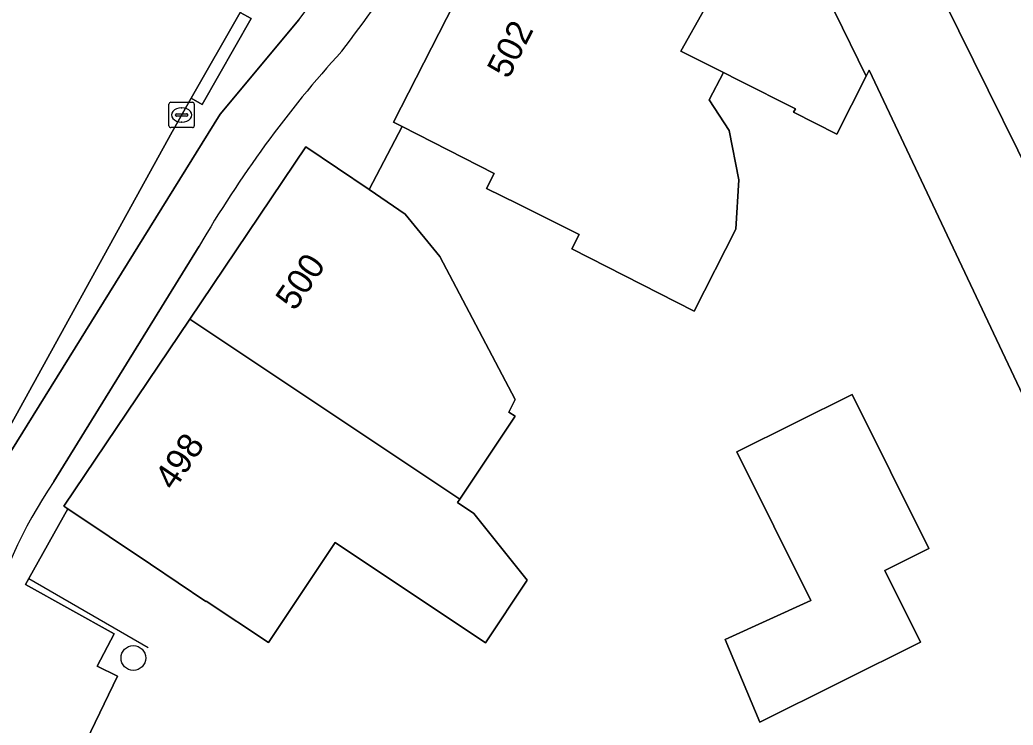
# Model space of a CAD drawing. Extents: x 162989 to 165008, y 383432 to 384338.
# Drawn here: x 163840.69 to 163879.92, y 384058.61 to 384086.45 of the extents above; entities that cross this region are included whole.
import ezdxf

# ---------------------------------------------------------------- set-up
doc = ezdxf.new("R2010")
doc.units = 0
for name, color, linetype in [('IMGEO_Boom', 7, 'Continuous'), ('IMGEO_Erf', 7, 'Continuous'), ('IMGEO_Fietspad_open', 7, 'Continuous'), ('IMGEO_Hek', 7, 'Continuous'), ('IMGEO_Kolk', 7, 'Continuous'), ('IMGEO_Pand', 7, 'Continuous'), ('IMGEO_Pand_nummerreeks', 7, 'Continuous'), ('IMGEO_Rijbaan_lokaal_gesloten', 7, 'Continuous'), ('IMGEO_Verkeerseiland_open', 7, 'Continuous'), ('IMGEO_Voetpad_open', 7, 'Continuous')]:
    doc.layers.add(name, color=color, linetype=linetype)

msp = doc.modelspace()

# ---------------------------------------------------------------- linework, layer by layer
at = {"layer": 'IMGEO_Boom'}
msp.add_circle((163845.173, 384061.262), 0.489, dxfattribs=at)
at = {"layer": 'IMGEO_Erf'}
for points in [[(163882.049, 384090.569), (163879.564, 384089.159), (163877.195, 384087.195), (163881.846, 384077.8)], [(163880.742, 384070.686), (163874.237, 384084.468), (163874.118, 384084.233), (163872.957, 384081.942), (163871.242, 384082.811), (163871.322, 384082.935), (163869.073, 384084.073), (163868.479, 384084.373), (163867.919, 384083.301), (163868.705, 384082.086), (163869.086, 384080.143), (163868.96, 384078.187), (163867.325, 384074.959), (163862.486, 384077.41), (163862.778, 384077.985), (163860.358, 384079.187), (163859.125, 384079.799), (163859.419, 384080.39), (163855.788, 384082.237), (163854.481, 384079.751), (163855.901, 384078.785), (163857.269, 384077.114), (163860.249, 384071.469), (163860.001, 384070.968), (163860.245, 384070.804), (163858.06, 384067.526), (163857.972, 384067.395), (163858.615, 384066.967), (163860.719, 384064.333), (163859.074, 384061.866), (163853.146, 384065.819), (163850.512, 384061.869), (163848.052, 384063.509), (163848.04, 384063.49), (163845.844, 384064.965), (163842.579, 384067.157), (163841.041, 384064.396), (163840.91, 384064.16), (163844.414, 384062.211), (163843.746, 384060.938), (163844.546, 384060.544), (163830.801, 384032.07)]]:
    msp.add_lwpolyline(points, dxfattribs=at)
msp.add_lwpolyline([(163869.917, 384058.728), (163868.541, 384061.987), (163871.93, 384063.532), (163869.01, 384069.402), (163873.561, 384071.666), (163876.589, 384065.579), (163874.851, 384064.715), (163876.26, 384061.883)], close=True, dxfattribs=at)
at = {"layer": 'IMGEO_Fietspad_open'}
for points in [[(163851.703, 384086.452), (163848.601, 384082.726), (163839.851, 384068.648), (163838.087, 384065.315), (163836.047, 384057.632)], [(163842.034, 384068.227), (163847.769, 384077.514)]]:
    msp.add_lwpolyline(points, dxfattribs=at)
for centre, radius, start, end in [((163811.105, 384117.957), 53.486, 322.2613, 331.8452), ((163816.689, 384113.95), 44.521, 321.8557, 330.3951), ((163886.822, 384054.879), 45.139, 137.7642, 149.903), ((163857.243, 384057.812), 18.433, 145.5967, 166.133)]:
    msp.add_arc(centre, radius, start, end, dxfattribs=at)
at = {"layer": 'IMGEO_Hek'}
msp.add_lwpolyline([(163841.041, 384064.396), (163845.76, 384061.675)], dxfattribs=at)
at = {"layer": 'IMGEO_Kolk'}
for p, q in [((163846.577, 384082.273), (163846.577, 384083.125)), ((163846.652, 384083.199), (163847.504, 384083.199)), ((163847.065, 384082.979), (163847.09, 384082.979)), ((163847.578, 384083.125), (163847.578, 384082.273)), ((163846.836, 384082.693), (163846.836, 384082.705)), ((163847.274, 384082.656), (163846.876, 384082.656)), ((163846.879, 384082.742), (163847.277, 384082.742)), ((163847.32, 384082.705), (163847.32, 384082.693)), ((163847.504, 384082.199), (163846.652, 384082.199)), ((163847.088, 384082.419), (163847.063, 384082.419))]:
    msp.add_line(p, q, dxfattribs=at)
for points in [[(163846.577, 384082.273), (163846.577, 384083.125)], [(163846.652, 384083.199), (163847.504, 384083.199)], [(163847.578, 384083.125), (163847.578, 384082.273)], [(163847.504, 384082.199), (163846.652, 384082.199)]]:
    msp.add_lwpolyline(points, dxfattribs=at)
for centre, radius, start, end in [((163846.654, 384083.123), 0.0765, 91.552, 178.448), ((163846.654, 384083.123), 0.0765, 91.552, 178.448), ((163847.502, 384083.123), 0.0765, 1.552, 88.448), ((163847.502, 384083.123), 0.0765, 1.552, 88.448), ((163846.876, 384082.702), 0.0403, 85.8775, 175.7526), ((163846.873, 384082.692), 0.0366, 178.938, 274.7102), ((163847.277, 384082.699), 0.043, 264.8664, 352.4533), ((163847.281, 384082.704), 0.0386, 1.7309, 96.639), ((163846.654, 384082.275), 0.0765, 181.552, 268.448), ((163846.654, 384082.275), 0.0765, 181.552, 268.448), ((163847.502, 384082.275), 0.0765, 271.552, 358.448), ((163847.502, 384082.275), 0.0765, 271.552, 358.448)]:
    msp.add_arc(centre, radius, start, end, dxfattribs=at)
for centre, major_axis, ratio, start_param, end_param in [((163847.064, 384082.699), (-0.387, 0.002), 0.722429, 4.712389, 7.853982), ((163847.089, 384082.699), (-0.39, 0.002), 0.717154, 1.570796, 4.712389)]:
    msp.add_ellipse(centre, major_axis=major_axis, ratio=ratio, start_param=start_param, end_param=end_param, dxfattribs=at)
at = {"layer": 'IMGEO_Pand'}
for points in [[(163862.93, 384097.12), (163870.367, 384091.903), (163874.118, 384084.233), (163874.237, 384084.468), (163880.742, 384070.686), (163884.133, 384063.386), (163887.952, 384065.464), (163887.443, 384066.493), (163883.76, 384073.932), (163881.846, 384077.8), (163877.195, 384087.195), (163879.564, 384089.159), (163879.376, 384089.447), (163877.027, 384093.047), (163874.911, 384096.29), (163874.579, 384096.686), (163872.912, 384099.019), (163866.088, 384103.44)], [(163870.367, 384091.903), (163862.93, 384097.12), (163861.996, 384095.251), (163859.931, 384091.201), (163867.724, 384086.87), (163866.8, 384085.222), (163868.479, 384084.373), (163869.073, 384084.073), (163871.322, 384082.935), (163871.242, 384082.811), (163872.957, 384081.942), (163874.118, 384084.233)], [(163867.919, 384083.301), (163868.479, 384084.373), (163866.8, 384085.222), (163867.724, 384086.87), (163859.931, 384091.201), (163855.45, 384082.409), (163855.788, 384082.237), (163859.419, 384080.39), (163859.125, 384079.799), (163860.358, 384079.187), (163862.778, 384077.985), (163862.486, 384077.41), (163867.325, 384074.959), (163868.96, 384078.187), (163869.086, 384080.143), (163868.705, 384082.086)], [(163857.269, 384077.114), (163855.901, 384078.785), (163854.481, 384079.751), (163851.988, 384081.446), (163847.399, 384074.635), (163858.06, 384067.526), (163860.245, 384070.804), (163860.001, 384070.968), (163860.249, 384071.469)], [(163858.615, 384066.967), (163857.972, 384067.395), (163858.06, 384067.526), (163847.399, 384074.635), (163842.429, 384067.258), (163842.579, 384067.157), (163845.844, 384064.965), (163848.04, 384063.49), (163848.052, 384063.509), (163850.512, 384061.869), (163853.146, 384065.819), (163859.074, 384061.866), (163860.719, 384064.333)], [(163869.917, 384058.728), (163876.26, 384061.883), (163874.851, 384064.715), (163876.589, 384065.579), (163873.561, 384071.666), (163869.01, 384069.402), (163871.93, 384063.532), (163868.541, 384061.987)]]:
    msp.add_lwpolyline(points, close=True, dxfattribs=at)
at = {"layer": 'IMGEO_Rijbaan_lokaal_gesloten'}
msp.add_lwpolyline([(163834.654, 384059.947), (163837.636, 384065.552), (163837.793, 384065.847), (163839.438, 384068.873), (163846.703, 384082.035), (163847.456, 384083.359), (163849.385, 384086.749), (163849.823, 384087.518), (163849.885, 384087.626), (163854.613, 384095.853), (163858.788, 384103.032), (163859.978, 384105.056), (163860.464, 384105.88), (163862.396, 384109.163), (163864.451, 384112.652), (163865.93, 384115.162), (163868.952, 384120.271), (163874.431, 384129.062), (163874.683, 384129.423), (163876.691, 384132.556), (163882.616, 384141.024)], dxfattribs=at)
at = {"layer": 'IMGEO_Verkeerseiland_open'}
msp.add_lwpolyline([(163849.885, 384087.626), (163849.823, 384087.518), (163849.385, 384086.749), (163849.819, 384086.502), (163847.89, 384083.112), (163847.456, 384083.359), (163846.703, 384082.035), (163839.438, 384068.873), (163839.851, 384068.648), (163848.601, 384082.726), (163851.703, 384086.452)], dxfattribs=at)
msp.add_arc((163816.689, 384113.95), 44.521, 321.8557, 330.3951, dxfattribs=at)
at = {"layer": 'IMGEO_Voetpad_open'}
for points in [[(163844.546, 384060.544), (163843.746, 384060.938), (163844.414, 384062.211), (163840.91, 384064.16), (163841.041, 384064.396), (163842.579, 384067.157), (163842.429, 384067.258), (163847.399, 384074.635), (163851.988, 384081.446), (163854.481, 384079.751), (163855.788, 384082.237), (163855.45, 384082.409), (163859.931, 384091.201), (163861.996, 384095.251), (163862.93, 384097.12), (163866.088, 384103.44), (163865.996, 384103.589), (163868.943, 384108.154), (163871.977, 384112.853), (163876.517, 384120.624), (163879.586, 384125.813)], [(163847.769, 384077.514), (163842.034, 384068.227)], [(163810.108, 383991.158), (163808.01, 383986.65), (163808.487, 383986.428), (163808.581, 383986.384), (163809.046, 383986.162), (163809.478, 383985.956), (163813.362, 383994.356), (163815.972, 384000), (163823.148, 384015.557), (163823.703, 384016.761), (163830.801, 384032.07), (163844.546, 384060.544)]]:
    msp.add_lwpolyline(points, dxfattribs=at)
msp.add_lwpolyline([(163847.456, 384083.359), (163847.89, 384083.112), (163849.819, 384086.502), (163849.385, 384086.749)], close=True, dxfattribs=at)
for centre, radius, start, end in [((163811.105, 384117.957), 53.486, 322.2613, 331.8452), ((163886.822, 384054.879), 45.139, 137.7642, 149.903), ((163857.243, 384057.812), 18.433, 145.5967, 166.133)]:
    msp.add_arc(centre, radius, start, end, dxfattribs=at)

# ---------------------------------------------------------------- texts
at = {"layer": 'IMGEO_Pand_nummerreeks'}
for s, rotation, p in [('502', 62.991, (163859.985, 384084.085)), ('500', 56.0295, (163851.55, 384074.926)), ('498', 56.0295, (163846.771, 384067.832))]:
    msp.add_text(s, height=1, rotation=rotation, dxfattribs=at).set_placement(p)

doc.saveas('drawing.dxf')
